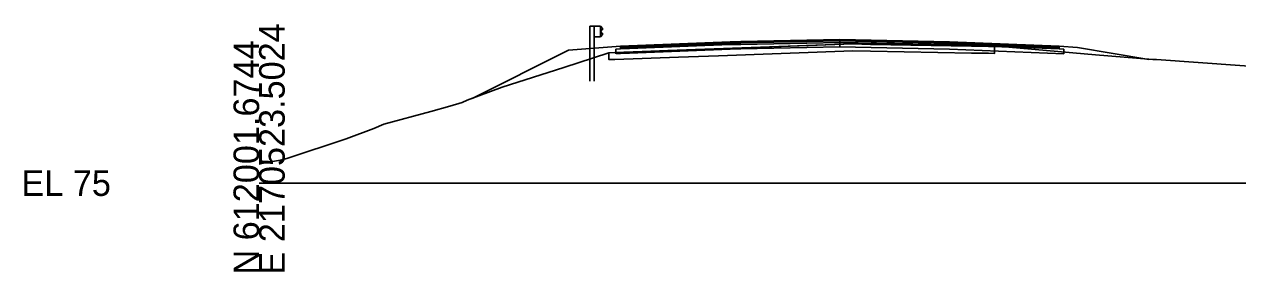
# Model space of a CAD drawing. Extents: x -26 to 1303, y -3010 to 12023.
# Drawn here: x 974.3 to 1107.1, y -9.7 to 17.4 of the extents above; entities that cross this region are included whole.
import ezdxf

# ---------------------------------------------------------------- set-up
doc = ezdxf.new("R2010")
doc.units = 0
for name, color, linetype in [('RD_GPK_XS_Cell', 7, 'Continuous'), ('RD_PD_Final_TrvlWay', 7, 'Continuous'), ('RD_XS_Base', 7, 'Continuous'), ('RD_XS_ExGround', 7, 'Continuous'), ('RD_XS_ExPaveRet', 7, 'Continuous'), ('RD_XS_GR', 7, 'Continuous'), ('RD_XS_Greenside', 7, 'Continuous'), ('RD_XS_Pave', 7, 'Continuous'), ('RD_XS_PaveOvlay_CP', 7, 'Continuous'), ('RD_XS_TieSlope', 7, 'Continuous')]:
    doc.layers.add(name, color=color, linetype=linetype)

msp = doc.modelspace()

# ---------------------------------------------------------------- linework, layer by layer
at = {"layer": 'RD_GPK_XS_Cell'}
msp.add_line((1000, 0), (1150, 0), dxfattribs=at)
at = {"layer": 'RD_PD_Final_TrvlWay'}
msp.add_lwpolyline([(1036.67, 11.16), (1036.67, 14.76), (1036.17, 14.72), (1036.17, 11.16)], dxfattribs=at)
at = {"layer": 'RD_XS_Base'}
for p, q in [((1039.02, 14.65), (1039.06, 14.66)), ((1039.02, 14.19), (1039.02, 14.65)), ((1039.06, 14.66), (1039.52, 14.67)), ((1039.52, 14.67), (1040.51, 14.71)), ((1040.51, 14.71), (1051.52, 15.15)), ((1051.52, 14.65), (1040.51, 14.21)), ((1051.52, 15.15), (1052.68, 15.18)), ((1052.68, 14.68), (1051.52, 14.65)), ((1052.68, 15.18), (1063.53, 15.39)), ((1063.53, 14.89), (1052.68, 14.68)), ((1063.53, 15.41), (1063.53, 15.55)), ((1063.53, 15.55), (1063.53, 14.96)), ((1063.53, 15.39), (1063.53, 15.55)), ((1063.53, 15.55), (1063.53, 14.89)), ((1063.53, 15.39), (1063.53, 15.41)), ((1063.53, 15.39), (1063.53, 14.95)), ((1063.53, 15.39), (1063.53, 14.89)), ((1075.53, 15.15), (1063.53, 15.39)), ((1063.53, 15.39), (1063.53, 15.39)), ((1063.53, 14.96), (1063.53, 14.89)), ((1063.53, 14.95), (1063.53, 14.89)), ((1063.53, 14.89), (1063.53, 14.89)), ((1063.53, 14.89), (1063.53, 14.89)), ((1063.53, 14.89), (1075.53, 14.65)), ((1087.53, 14.67), (1075.53, 15.15)), ((1075.53, 14.65), (1088.03, 14.15)), ((1077.53, 15.07), (1077.53, 15.07)), ((1088.03, 14.65), (1087.53, 14.67)), ((1087.53, 14.67), (1087.53, 14.67)), ((1088.03, 14.15), (1088.03, 14.65)), ((1088.03, 14.65), (1088.03, 14.65)), ((1039.02, 14.15), (1039.02, 14.19)), ((1039.06, 14.16), (1039.02, 14.15)), ((1039.52, 14.17), (1039.06, 14.16)), ((1040.51, 14.21), (1039.52, 14.17)), ((1077.53, 14.57), (1077.53, 14.57)), ((1088.03, 14.15), (1088.03, 14.15)), ((1088.03, 14.15), (1088.03, 14.15))]:
    msp.add_line(p, q, dxfattribs=at)
at = {"layer": 'RD_XS_ExGround'}
msp.add_lwpolyline([(1000, 2.07), (1000.63, 2.21), (1002.35, 2.51), (1003.03, 2.7), (1009.53, 4.85), (1012.56, 5.96), (1013.66, 6.45), (1018.78, 7.83), (1020.85, 8.43), (1022.2, 8.81), (1022.76, 9.09), (1026.58, 10.5), (1033.34, 12.63), (1036.57, 13.7), (1038.27, 14.26), (1044.72, 14.49), (1064.94, 15.22), (1077.92, 14.98), (1080.45, 14.94), (1082.01, 14.86), (1091.5, 14.03), (1097.77, 13.51), (1098.16, 13.51), (1111.84, 12.55)], dxfattribs=at)
at = {"layer": 'RD_XS_ExPaveRet'}
for points in [[(1080.45, 14.94), (1080.45, 14.94), (1080.45, 14.74), (1080.45, 14.19), (1080.45, 14.19), (1079.78, 14.21), (1077.92, 14.23), (1066.9, 14.43), (1064.94, 14.47), (1050.26, 13.94), (1045.86, 13.78), (1038.93, 13.53), (1038.27, 13.51), (1038.27, 13.63), (1038.27, 14.26), (1038.93, 14.28), (1045.86, 14.53), (1050.26, 14.69), (1064.94, 15.22), (1066.9, 15.18), (1077.92, 14.98), (1079.78, 14.96), (1080.45, 14.94)], [(1079.78, 14.96), (1077.92, 14.98), (1066.9, 15.18), (1064.94, 15.22), (1050.26, 14.69), (1045.86, 14.53), (1038.93, 14.28), (1038.27, 14.26), (1038.27, 13.63), (1038.27, 13.51), (1038.93, 13.53), (1045.86, 13.78), (1050.26, 13.94), (1064.94, 14.47), (1066.9, 14.43), (1077.92, 14.23), (1079.78, 14.21), (1080.45, 14.19), (1080.45, 14.19), (1080.45, 14.74), (1080.45, 14.94), (1080.45, 14.94), (1079.78, 14.96)]]:
    msp.add_lwpolyline(points, dxfattribs=at)
at = {"layer": 'RD_XS_GR'}
for p, q in [((1036.17, 14.72), (1036.17, 17.16)), ((1036.17, 17.16), (1036.42, 17.16)), ((1036.42, 17.16), (1036.67, 17.16)), ((1036.67, 17.16), (1036.67, 14.76)), ((1036.67, 15.99), (1036.67, 17.16)), ((1036.67, 17.16), (1037.34, 17.16)), ((1037.34, 15.99), (1036.67, 15.99)), ((1037.34, 17.16), (1037.34, 15.99)), ((1037.59, 16.89), (1037.34, 17.16)), ((1037.34, 17.16), (1037.34, 16.08)), ((1037.34, 16.58), (1037.36, 16.6)), ((1037.59, 16.31), (1037.34, 16.58)), ((1037.34, 16.08), (1037.34, 15.99)), ((1037.34, 15.99), (1037.36, 16.01)), ((1037.36, 16.6), (1037.61, 16.87)), ((1037.36, 16.01), (1037.61, 16.28)), ((1037.61, 16.87), (1037.59, 16.89)), ((1037.61, 16.28), (1037.59, 16.31)), ((1036.67, 14.76), (1036.17, 14.72))]:
    msp.add_line(p, q, dxfattribs=at)
at = {"layer": 'RD_XS_Greenside'}
for p, q in [((1089.53, 14.83), (1097.34, 13.53)), ((1033.86, 14.54), (1023.32, 9.27))]:
    msp.add_line(p, q, dxfattribs=at)
at = {"layer": 'RD_XS_Pave'}
for p, q in [((1040.51, 15.03), (1039.52, 14.99)), ((1039.52, 14.99), (1039.52, 14.85)), ((1040.51, 14.87), (1039.52, 14.83)), ((1039.52, 14.83), (1040.51, 14.87)), ((1039.52, 14.85), (1039.52, 14.83)), ((1039.52, 14.83), (1039.52, 14.69)), ((1039.52, 14.67), (1040.51, 14.71)), ((1039.52, 14.69), (1039.52, 14.67)), ((1051.52, 15.47), (1040.51, 15.03)), ((1051.52, 15.31), (1040.51, 14.87)), ((1040.51, 14.87), (1051.52, 15.31)), ((1040.51, 14.71), (1051.52, 15.15)), ((1052.68, 15.49), (1051.52, 15.47)), ((1052.68, 15.33), (1051.52, 15.31)), ((1051.52, 15.31), (1052.68, 15.33)), ((1051.52, 15.15), (1052.68, 15.18)), ((1063.53, 15.71), (1052.68, 15.49)), ((1063.53, 15.55), (1052.68, 15.33)), ((1052.68, 15.33), (1063.53, 15.55)), ((1052.68, 15.18), (1063.53, 15.39)), ((1075.53, 15.47), (1063.53, 15.71)), ((1063.53, 15.41), (1063.53, 15.55)), ((1063.53, 15.55), (1063.53, 15.41)), ((1063.53, 15.39), (1063.53, 15.55)), ((1063.53, 15.55), (1075.53, 15.31)), ((1075.53, 15.31), (1063.53, 15.55)), ((1063.53, 15.55), (1063.53, 15.39)), ((1063.53, 15.39), (1063.53, 15.41)), ((1063.53, 15.41), (1063.53, 15.39)), ((1063.53, 15.39), (1063.53, 15.39)), ((1063.53, 15.39), (1063.53, 15.39)), ((1063.53, 15.39), (1075.53, 15.15)), ((1087.53, 14.99), (1075.53, 15.47)), ((1075.53, 15.31), (1087.53, 14.83)), ((1087.53, 14.83), (1075.53, 15.31)), ((1075.53, 15.15), (1087.53, 14.67)), ((1077.53, 15.39), (1077.53, 15.39)), ((1077.53, 15.23), (1077.53, 15.23)), ((1077.53, 15.23), (1077.53, 15.23)), ((1077.53, 15.07), (1077.53, 15.07)), ((1087.53, 14.83), (1087.53, 14.99)), ((1087.53, 14.99), (1087.53, 14.99)), ((1087.53, 14.83), (1087.53, 14.83)), ((1087.53, 14.83), (1087.53, 14.83)), ((1087.53, 14.67), (1087.53, 14.83)), ((1087.53, 14.83), (1087.53, 14.83)), ((1087.53, 14.67), (1087.53, 14.67)), ((1087.53, 14.67), (1087.53, 14.67))]:
    msp.add_line(p, q, dxfattribs=at)
at = {"layer": 'RD_XS_PaveOvlay_CP'}
for p, q in [((1039.52, 14.99), (1051.52, 15.47)), ((1051.52, 15.47), (1063.53, 15.71)), ((1063.53, 15.71), (1075.53, 15.47)), ((1075.53, 15.47), (1087.53, 14.99))]:
    msp.add_line(p, q, dxfattribs=at)
at = {"layer": 'RD_XS_TieSlope'}
for p, q in [((1039.52, 14.99), (1033.86, 14.54)), ((1087.53, 14.99), (1089.53, 14.83))]:
    msp.add_line(p, q, dxfattribs=at)

# ---------------------------------------------------------------- texts
at = {"layer": 'RD_GPK_XS_Cell'}
for s, p in [('E 2170523.5024', (1002.8, -10)), ('N 612001.6744', (1000, -10))]:
    msp.add_text(s, height=2.8, rotation=90, dxfattribs=at).set_placement(p)
msp.add_text('EL 75', height=2.8, dxfattribs=at).set_placement((974, -1.4))

doc.saveas('drawing.dxf')
